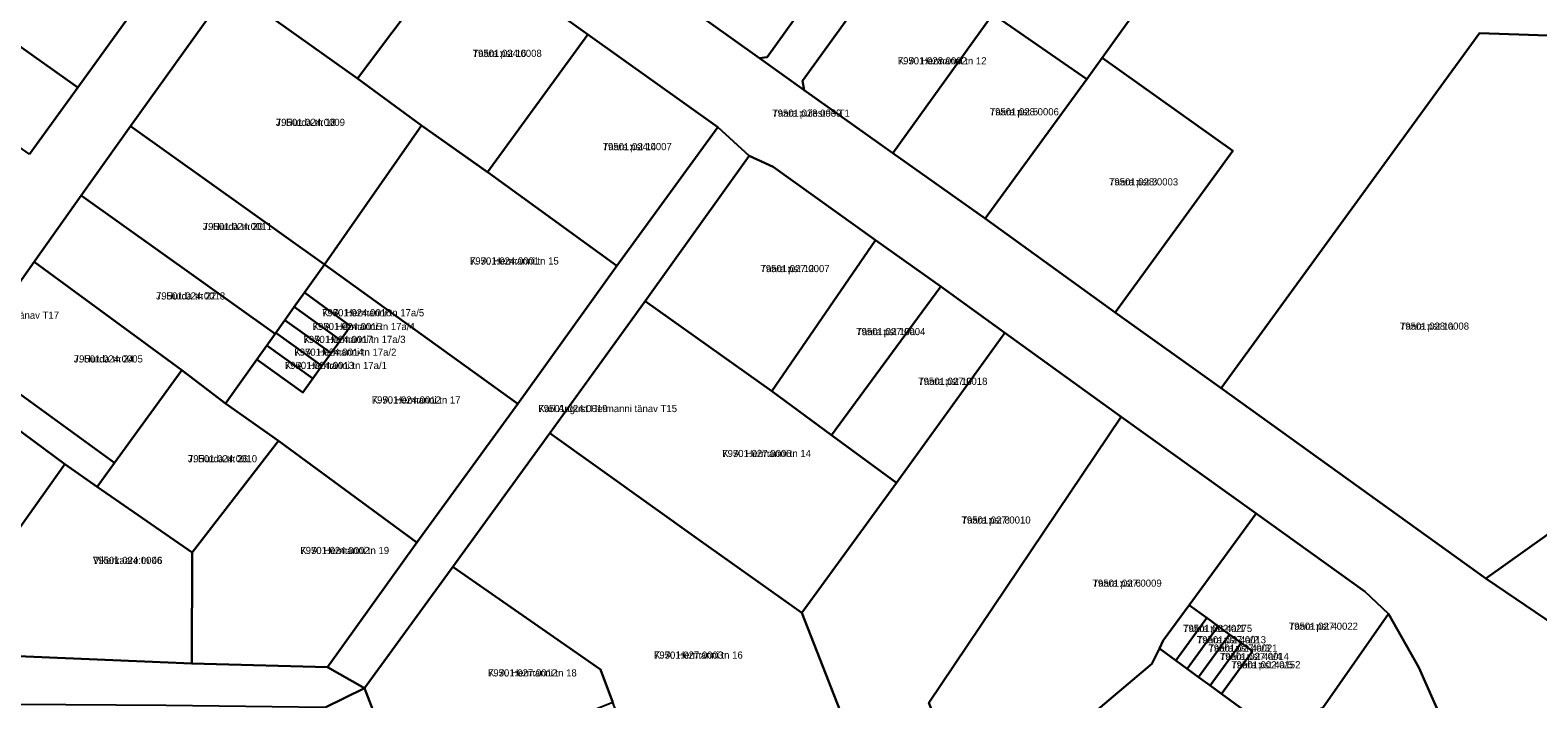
# Model space of a CAD drawing. Extents: x 643847 to 663718, y 6468443 to 6482775.
# Drawn here: x 658080 to 658396.3, y 6474185.2 to 6474325.6 of the extents above; entities that cross this region are included whole.
import ezdxf

# ---------------------------------------------------------------- set-up
doc = ezdxf.new("R2010")
doc.units = 0
for name, color, linetype in [('L_AADRESS', 7, 'Continuous'), ('PIIR', 7, 'Continuous'), ('TUNNUS', 7, 'Continuous')]:
    doc.layers.add(name, color=color, linetype=linetype)

msp = doc.modelspace()

# ---------------------------------------------------------------- linework, layer by layer
at = {"layer": 'PIIR'}
for points in [[(658307.67, 6474266.29), (658332.35, 6474300.26), (658304.9, 6474319.78), (658321.81, 6474343.4), (658322.54, 6474344.41), (658340.56, 6474369.57), (658345.56, 6474376.56), (658355.39, 6474369.51), (658362.15, 6474378.95), (658360.05, 6474380.44), (658373.03, 6474397.73), (658380.25, 6474407.81), (658390.12, 6474400.58), (658382.85, 6474390.53), (658404.46, 6474370.71), (658404.59, 6474342.22), (658404.63, 6474331.63), (658404.66, 6474324.24), (658384.12, 6474324.98), (658329.88, 6474250.43)], [(658089.98, 6474313.55), (658049.16, 6474342.58), (658060.32, 6474357.9), (658069.96, 6474371.03), (658082.95, 6474361.86), (658110.68, 6474342.28)], [(658283.43, 6474372.53), (658304.78, 6474356.52), (658302.8, 6474353.97), (658300.56, 6474351.08), (658307.92, 6474345.33), (658310.17, 6474348.22), (658312.03, 6474350.59), (658321.81, 6474343.4), (658304.9, 6474319.78), (658301.67, 6474315.33), (658281.99, 6474328.96), (658270.21, 6474337.32), (658270.52, 6474337.76), (658272.77, 6474340.77), (658264.69, 6474346.5)], [(658233.04, 6474319.68), (658206.52, 6474338.65), (658227.98, 6474367.92), (658244.81, 6474355.81), (658242.82, 6474352.94), (658240.83, 6474350.06), (658238.43, 6474346.6), (658236.38, 6474343.66), (658246.4, 6474336.36), (658234.66, 6474319.9)], [(658170.08, 6474343.95), (658148.69, 6474315.44), (658121.91, 6474334.56), (658142.73, 6474363.49)], [(658079.88, 6474299.52), (658038.81, 6474328.26), (658047.62, 6474340.46), (658049.16, 6474342.58), (658089.98, 6474313.55)], [(658175.96, 6474295.75), (658162.14, 6474305.6), (658148.69, 6474315.44), (658170.08, 6474343.95), (658197.01, 6474324.7)], [(658258.68, 6474338.02), (658266.6, 6474332.31), (658270.21, 6474337.32), (658281.99, 6474328.96), (658261, 6474299.76), (658242.43, 6474312.98), (658242.08, 6474314.94)], [(658121.91, 6474334.56), (658148.69, 6474315.44), (658162.14, 6474305.6), (658141.78, 6474276.39), (658101.04, 6474305.43)], [(658261, 6474299.76), (658281.99, 6474328.96), (658301.67, 6474315.33), (658280.36, 6474286.02)], [(658224.29, 6474305.2), (658203.13, 6474276.14), (658176.07, 6474295.68), (658175.96, 6474295.75), (658197.01, 6474324.7)], [(658329.88, 6474250.43), (658384.12, 6474324.98), (658404.66, 6474324.24), (658404.78, 6474289.47), (658404.81, 6474279.8), (658404.89, 6474273.83), (658401.78, 6474237.26), (658402.9, 6474222.91), (658385.4, 6474210.49)], [(658280.36, 6474286.02), (658301.67, 6474315.33), (658304.9, 6474319.78), (658332.35, 6474300.26), (658307.67, 6474266.29)], [(658101.04, 6474305.43), (658141.78, 6474276.39), (658137.59, 6474270.51), (658135.43, 6474267.49), (658133.47, 6474264.73), (658131.56, 6474262.05), (658131.4, 6474261.82), (658090.69, 6474290.86)], [(658182.32, 6474247.17), (658141.78, 6474276.39), (658162.14, 6474305.6), (658176.07, 6474295.68), (658203.13, 6474276.14)], [(658203.13, 6474276.14), (658224.29, 6474305.2), (658230.88, 6474299.17), (658209.06, 6474268.7), (658189.05, 6474240.99), (658168.69, 6474212.94), (658150.14, 6474187.44), (658142.38, 6474191.9), (658161.16, 6474218.02), (658182.32, 6474247.17)], [(658235.87, 6474296.9), (658257.4, 6474281.49), (658235.59, 6474249.79), (658209.06, 6474268.7), (658230.88, 6474299.17)], [(658090.69, 6474290.86), (658131.4, 6474261.82), (658129.66, 6474259.38), (658127.58, 6474256.47), (658121.02, 6474247.25), (658111.82, 6474254.23), (658080.84, 6474276.92)], [(658271.04, 6474271.75), (658265.2, 6474263.8), (658248.16, 6474240.54), (658235.59, 6474249.79), (658257.4, 6474281.49)], [(658080.84, 6474276.92), (658111.82, 6474254.23), (658097.72, 6474234.74), (658066.86, 6474257.16)], [(658161.16, 6474218.02), (658132.12, 6474239.35), (658121.02, 6474247.25), (658127.58, 6474256.47), (658137.24, 6474249.54), (658139.33, 6474252.45), (658141.23, 6474255.1), (658143.16, 6474257.78), (658145.13, 6474260.53), (658147.21, 6474263.43), (658137.59, 6474270.51), (658141.78, 6474276.39), (658182.32, 6474247.17)], [(658145.13, 6474260.53), (658135.43, 6474267.49), (658137.59, 6474270.51), (658147.21, 6474263.43)], [(658284.53, 6474262.03), (658261.75, 6474230.55), (658248.16, 6474240.54), (658265.2, 6474263.8), (658271.04, 6474271.75)], [(658143.16, 6474257.78), (658133.47, 6474264.73), (658135.43, 6474267.49), (658145.13, 6474260.53)], [(658209.06, 6474268.7), (658235.59, 6474249.79), (658248.16, 6474240.54), (658261.75, 6474230.55), (658241.89, 6474203.25), (658220.23, 6474218.7), (658189.05, 6474240.99)], [(658141.23, 6474255.1), (658131.56, 6474262.05), (658133.47, 6474264.73), (658143.16, 6474257.78)], [(658139.33, 6474252.45), (658129.66, 6474259.38), (658131.4, 6474261.82), (658131.56, 6474262.05), (658141.23, 6474255.1)], [(658308.94, 6474244.44), (658268.56, 6474184.39), (658269.83, 6474181.24), (658257.01, 6474176.21), (658253.12, 6474174.69), (658241.89, 6474203.25), (658261.75, 6474230.55), (658284.53, 6474262.03)], [(658137.24, 6474249.54), (658127.58, 6474256.47), (658129.66, 6474259.38), (658139.33, 6474252.45)], [(658097.72, 6474234.74), (658111.82, 6474254.23), (658121.02, 6474247.25), (658132.12, 6474239.35), (658113.97, 6474215.91), (658094.09, 6474229.73)], [(658063.34, 6474252.18), (658087.29, 6474234.46), (658059.17, 6474194.95), (658048.87, 6474196.63), (658046.08, 6474197.88), (658036.76, 6474205.47), (658033.15, 6474210.25)], [(658268.56, 6474184.39), (658308.94, 6474244.44), (658337.25, 6474224.1), (658323.18, 6474204.89), (658317.75, 6474197.46), (658316.92, 6474195.77), (658315.37, 6474192.57), (658301.38, 6474180.77), (658274.61, 6474169.32), (658273.4, 6474172.33), (658272.25, 6474175.2), (658271.09, 6474178.09), (658269.83, 6474181.24)], [(658220.23, 6474218.7), (658241.89, 6474203.25), (658253.12, 6474174.69), (658212.15, 6474158.69), (658202.29, 6474184.47), (658199.64, 6474191.39), (658168.69, 6474212.94), (658189.05, 6474240.99)], [(658142.38, 6474191.9), (658113.95, 6474192.61), (658113.97, 6474215.91), (658132.12, 6474239.35), (658161.16, 6474218.02)], [(658059.17, 6474194.95), (658087.29, 6474234.46), (658094.09, 6474229.73), (658113.97, 6474215.91), (658113.95, 6474192.61)], [(658337.25, 6474224.1), (658360.02, 6474207.72), (658365.01, 6474203.05), (658351.19, 6474183.33), (658340.38, 6474178.66), (658329.98, 6474186.29), (658336.48, 6474195.23), (658334.08, 6474196.98), (658331.67, 6474198.73), (658329.26, 6474200.48), (658326.85, 6474202.23), (658323.18, 6474204.89)], [(658416.46, 6474189.45), (658385.4, 6474210.49), (658402.9, 6474222.91), (658425.16, 6474204.37)], [(658168.69, 6474212.94), (658199.64, 6474191.39), (658202.29, 6474184.47), (658158.09, 6474166.9), (658150.14, 6474187.44)], [(658052.83, 6474184.17), (658027.17, 6474184.48), (658033.15, 6474210.25), (658036.76, 6474205.47), (658046.08, 6474197.88), (658048.87, 6474196.63), (658059.17, 6474194.95), (658113.95, 6474192.61), (658142.38, 6474191.9), (658150.14, 6474187.44), (658141.91, 6474183.41), (658108.53, 6474183.8), (658077, 6474184.04)], [(658317.75, 6474197.46), (658323.18, 6474204.89), (658326.85, 6474202.23), (658320.35, 6474193.28), (658316.92, 6474195.77)], [(658365.01, 6474203.05), (658371.34, 6474191.77), (658382.63, 6474166.35), (658371.32, 6474162.07), (658363.33, 6474162.94), (658349.3, 6474157.38), (658343.71, 6474155.17), (658332.47, 6474150.69), (658325.94, 6474166.93), (658323.9, 6474171.84), (658340.38, 6474178.66), (658351.19, 6474183.33)], [(658329.26, 6474200.48), (658322.76, 6474191.53), (658320.35, 6474193.28), (658326.85, 6474202.23)], [(658331.67, 6474198.73), (658325.16, 6474189.78), (658322.76, 6474191.53), (658329.26, 6474200.48)], [(658334.08, 6474196.98), (658327.57, 6474188.03), (658325.16, 6474189.78), (658331.67, 6474198.73)], [(658327.57, 6474188.03), (658334.08, 6474196.98), (658336.48, 6474195.23), (658329.98, 6474186.29)], [(658357.54, 6474132.71), (658325.8, 6474120.17), (658320.84, 6474132.47), (658314.27, 6474148.74), (658301.38, 6474180.77), (658315.37, 6474192.57), (658316.92, 6474195.77), (658320.35, 6474193.28), (658322.76, 6474191.53), (658325.16, 6474189.78), (658327.57, 6474188.03), (658329.98, 6474186.29), (658340.38, 6474178.66), (658323.9, 6474171.84), (658325.94, 6474166.93), (658332.47, 6474150.69), (658343.71, 6474155.17), (658347.13, 6474146.04), (658352.4, 6474148.11)], [(658169.44, 6474113), (658162.33, 6474131.2), (658155.06, 6474149.79), (658141.91, 6474183.41), (658150.14, 6474187.44), (658158.09, 6474166.9), (658168.12, 6474140.97), (658182.11, 6474105.07), (658196.23, 6474069.34), (658187.86, 6474065.91), (658176.93, 6474093.87)]]:
    msp.add_lwpolyline(points, close=True, dxfattribs=at)
for points in [[(658079.88, 6474299.52), (658089.98, 6474313.55), (658110.68, 6474342.28), (658131.69, 6474371.16), (658142.73, 6474363.49), (658121.91, 6474334.56), (658101.04, 6474305.43), (658090.69, 6474290.86), (658080.84, 6474276.92), (658066.86, 6474257.16), (658097.72, 6474234.74), (658094.09, 6474229.73), (658087.29, 6474234.46), (658063.34, 6474252.18)], [(658401.03, 6474145.94), (658390.69, 6474145.8), (658382.63, 6474166.35), (658371.34, 6474191.77), (658365.01, 6474203.05), (658360.02, 6474207.72), (658337.25, 6474224.1), (658308.94, 6474244.44), (658284.53, 6474262.03), (658271.04, 6474271.75), (658257.4, 6474281.49), (658235.87, 6474296.9), (658230.88, 6474299.17), (658224.29, 6474305.2), (658197.01, 6474324.7), (658170.08, 6474343.95)], [(658206.52, 6474338.65), (658233.04, 6474319.68), (658242.43, 6474312.98), (658261, 6474299.76), (658280.36, 6474286.02), (658307.67, 6474266.29), (658329.88, 6474250.43), (658385.4, 6474210.49), (658416.46, 6474189.45)], [(658258.68, 6474338.02), (658242.08, 6474314.94), (658242.43, 6474312.98), (658233.04, 6474319.68), (658234.66, 6474319.9), (658246.4, 6474336.36)]]:
    msp.add_lwpolyline(points, dxfattribs=at)

# ---------------------------------------------------------------- texts
at = {"layer": 'L_AADRESS'}
for s, p in [('Taara pst 16', (658172.85, 6474319.97)), ('K. A. Hermanni tn 12', (658262.04, 6474318.4)), ('Taara puiestee T1', (658235.71, 6474307.42)), ('Taara pst 5', (658281.34, 6474307.7)), ('J. Hurda tn 18', (658131.56, 6474305.48)), ('Taara pst 14', (658200.12, 6474300.39)), ('Taara pst 3', (658306.36, 6474292.99)), ('J. Hurda tn 20', (658116.23, 6474283.62)), ('K. A. Hermanni tn 15', (658172.29, 6474276.39)), ('Taara pst 12', (658233.23, 6474274.79)), ('J. Hurda tn 22', (658106.42, 6474269.05)), ('Jakob Hurda tänav T17', (658065.22, 6474264.99)), ('K. A. Hermanni tn 17a/5', (658141.27, 6474265.52)), ('K. A. Hermanni tn 17a/4', (658139.29, 6474262.63)), ('Taara pst 10a', (658253.32, 6474261.56)), ('Taara pst 1a', (658367.39, 6474262.71)), ('K. A. Hermanni tn 17a/3', (658137.36, 6474259.92)), ('J. Hurda tn 24', (658089.16, 6474255.83)), ('K. A. Hermanni tn 17a/2', (658135.44, 6474257.25)), ('K. A. Hermanni tn 17a/1', (658133.45, 6474254.46)), ('Taara pst 10', (658266.34, 6474251.13)), ('K. A. Hermanni tn 17', (658151.68, 6474247.21)), ('Karl August Hermanni tänav T15', (658186.63, 6474245.41)), ('J. Hurda tn 26', (658113.11, 6474234.88)), ('K. A. Hermanni tn 14', (658225.22, 6474235.98)), ('Taara pst 8', (658275.41, 6474222.01)), ('K. A. Hermanni tn 19', (658136.7, 6474215.62)), ('Vikerkaare tn 46', (658093.18, 6474213.54)), ('Taara pst 6', (658302.91, 6474208.76)), ('Taara pst 4a/1', (658321.89, 6474199.26)), ('Taara pst 4', (658344.09, 6474199.72)), ('Taara pst 4a/2', (658324.8, 6474196.88)), ('Taara pst 4a/3', (658327.21, 6474195.13)), ('K. A. Hermanni tn 16', (658210.9, 6474193.66)), ('Taara pst 4a/4', (658329.62, 6474193.38)), ('K. A. Hermanni tn 18', (658176.07, 6474189.92)), ('Taara pst 4a/5', (658332.02, 6474191.63))]:
    msp.add_text(s, height=1.5, dxfattribs=at).set_placement(p)
at = {"layer": 'TUNNUS'}
for s, p in [('79501:024:0008', (658172.85, 6474319.97)), ('79501:028:0002', (658262.04, 6474318.4)), ('79501:028:0039', (658235.71, 6474307.42)), ('79501:028:0006', (658281.34, 6474307.7)), ('79501:024:0009', (658131.56, 6474305.48)), ('79501:024:0007', (658200.12, 6474300.39)), ('79501:028:0003', (658306.36, 6474292.99)), ('79501:024:0011', (658116.23, 6474283.62)), ('79501:024:0001', (658172.29, 6474276.39)), ('79501:027:0007', (658233.23, 6474274.79)), ('79501:024:0018', (658106.42, 6474269.05)), ('79501:024:0016', (658141.27, 6474265.52)), ('79501:024:0015', (658139.29, 6474262.63)), ('79501:027:0004', (658253.32, 6474261.56)), ('79501:028:0008', (658367.39, 6474262.71)), ('79501:024:0017', (658137.36, 6474259.92)), ('79501:024:0005', (658089.16, 6474255.83)), ('79501:024:0014', (658135.44, 6474257.25)), ('79501:024:0013', (658133.45, 6474254.46)), ('79501:027:0018', (658266.34, 6474251.13)), ('79501:024:0012', (658151.68, 6474247.21)), ('79501:024:0019', (658186.63, 6474245.41)), ('79501:024:0010', (658113.11, 6474234.88)), ('79501:027:0006', (658225.22, 6474235.98)), ('79501:027:0010', (658275.41, 6474222.01)), ('79501:024:0002', (658136.7, 6474215.62)), ('79501:024:0006', (658093.18, 6474213.54)), ('79501:027:0009', (658302.91, 6474208.76)), ('79501:002:0275', (658321.89, 6474199.26)), ('79501:027:0022', (658344.09, 6474199.72)), ('79501:027:0013', (658324.8, 6474196.88)), ('79501:027:0021', (658327.21, 6474195.13)), ('79501:027:0003', (658210.9, 6474193.66)), ('79501:027:0014', (658329.62, 6474193.38)), ('79501:027:0012', (658176.07, 6474189.92)), ('79501:002:0152', (658332.02, 6474191.63))]:
    msp.add_text(s, height=1.5, dxfattribs=at).set_placement(p)

doc.saveas('drawing.dxf')
